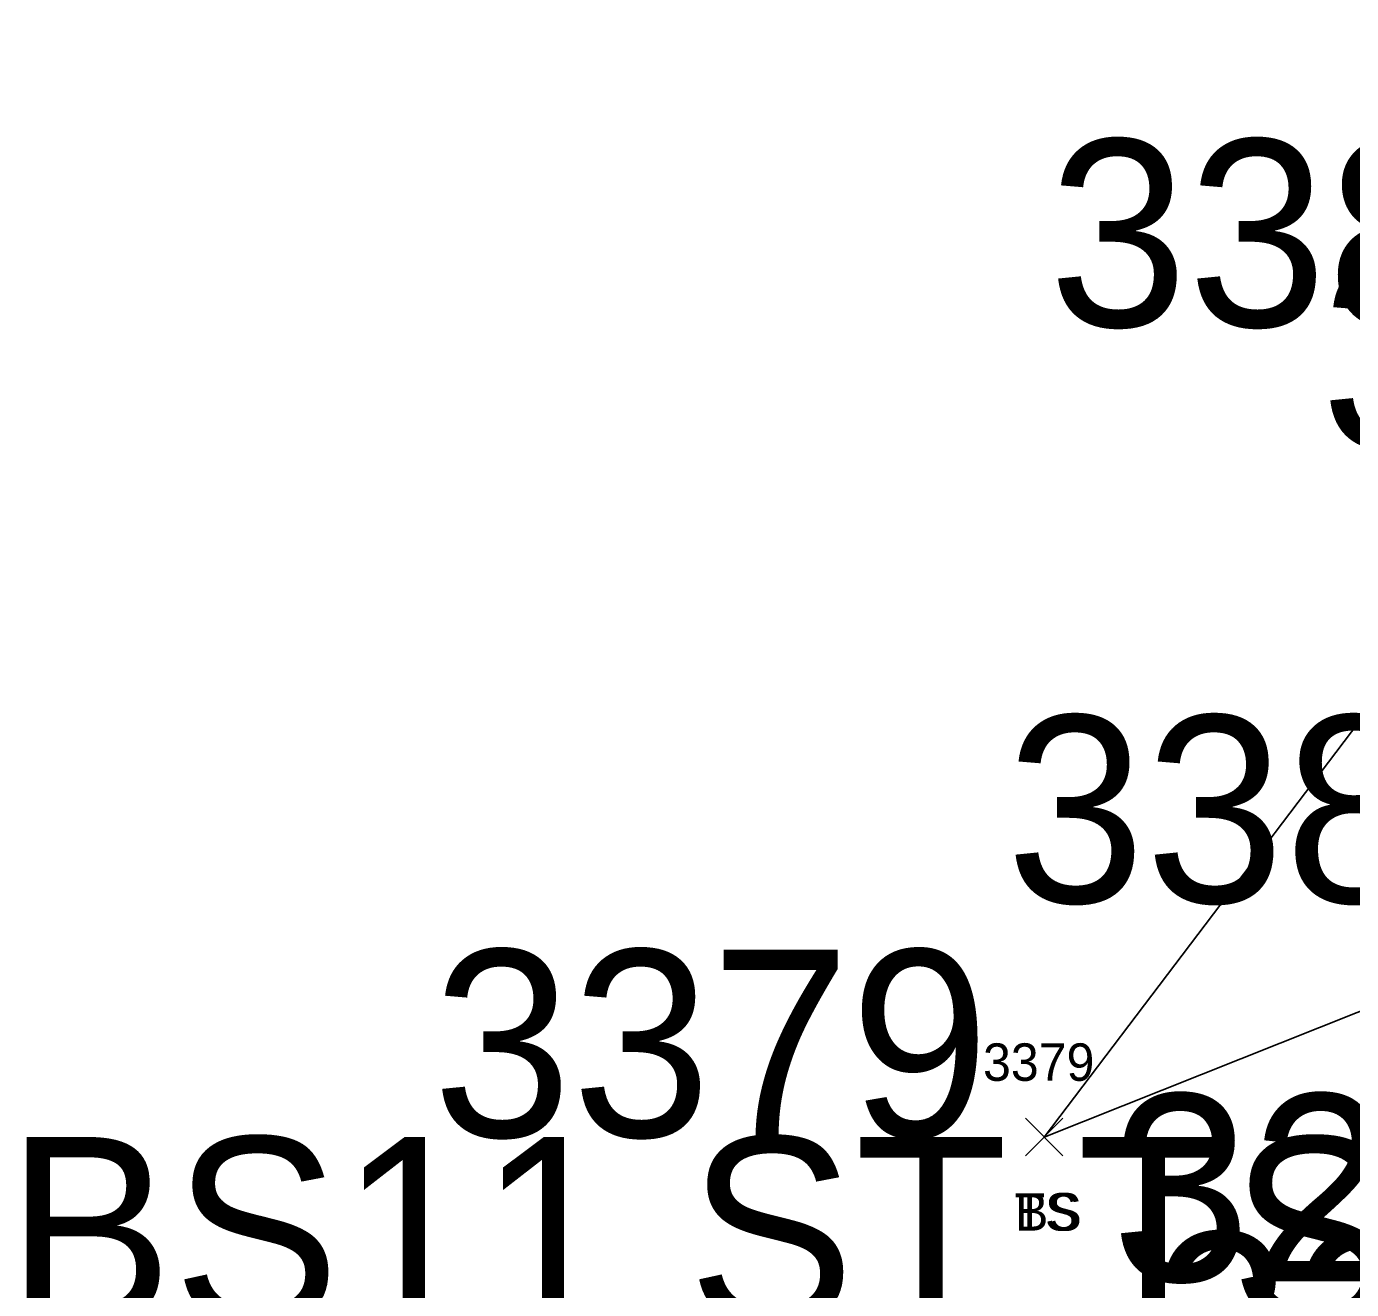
# Model space of a CAD drawing. Extents: x 1616840 to 1618410, y 488554 to 491945.
# Drawn here: x 1617243.4 to 1617314.2, y 491813.8 to 491881.2 of the extents above; entities that cross this region are included whole.
import ezdxf

# ---------------------------------------------------------------- set-up
doc = ezdxf.new("R2010")
doc.units = 0
for name, color, linetype in [('C_A', 7, 'Continuous'), ('C_I', 7, 'Continuous'), ('L_A', 7, 'Continuous'), ('L_I', 7, 'Continuous'), ('L_TIC', 7, 'Continuous'), ('LELB', 7, 'Continuous')]:
    doc.layers.add(name, color=color, linetype=linetype)

msp = doc.modelspace()

# ---------------------------------------------------------------- linework, layer by layer
at = {"layer": 'L_TIC'}
for points in [[(1617296.803, 491820.938), (1617298.803, 491822.938)], [(1617298.803, 491820.938), (1617296.803, 491822.938)], [(1617296.803, 491820.938), (1617298.803, 491822.938)], [(1617298.803, 491820.938), (1617296.803, 491822.938)]]:
    msp.add_lwpolyline(points, dxfattribs=at)
at = {"layer": 'LELB'}
for points in [[(1617297.803, 491821.938), (1617330.635, 491865.214), (1617372.347, 491881.243), (1617407.621, 491871.984), (1617414.497, 491854.687), (1617412.525, 491829.973)], [(1617297.803, 491821.938), (1617330.635, 491865.214), (1617372.347, 491881.243), (1617407.621, 491871.984), (1617414.497, 491854.687), (1617412.525, 491829.973)], [(1617297.803, 491821.938), (1617329.228, 491834.448), (1617356.263, 491847.174), (1617394.608, 491858.783), (1617407.785, 491842.22), (1617405.267, 491832.384)], [(1617297.803, 491821.938), (1617329.228, 491834.448), (1617356.263, 491847.174), (1617394.608, 491858.783), (1617407.785, 491842.22), (1617405.267, 491832.384)]]:
    msp.add_lwpolyline(points, dxfattribs=at)

# ---------------------------------------------------------------- texts
at = {"layer": 'C_A'}
msp.add_text('BS11 ST TS3 ST', height=10, dxfattribs=at).set_placement((1617242.331, 491811.938))
at = {"layer": 'C_I'}
for s, p in [('3383', (1617298.036, 491865.214)), ('3382', (1617312.579, 491858.71)), ('3380', (1617295.764, 491834.448)), ('3379', (1617265.126, 491821.938)), ('3287', (1617301.394, 491814.23)), ('3288', (1617303.583, 491806.845))]:
    msp.add_text(s, height=10, dxfattribs=at).set_placement(p)
at = {"layer": 'L_A'}
for s, p in [('TS', (1617296.212, 491816.938)), ('BS', (1617296.244, 491816.938))]:
    msp.add_text(s, height=2, dxfattribs=at).set_placement(p)
at = {"layer": 'L_I'}
msp.add_text('3379', height=2, dxfattribs=at).set_placement((1617294.535, 491824.938))
msp.add_text('3379', height=2, dxfattribs=at).set_placement((1617294.535, 491824.938))

doc.saveas('drawing.dxf')
